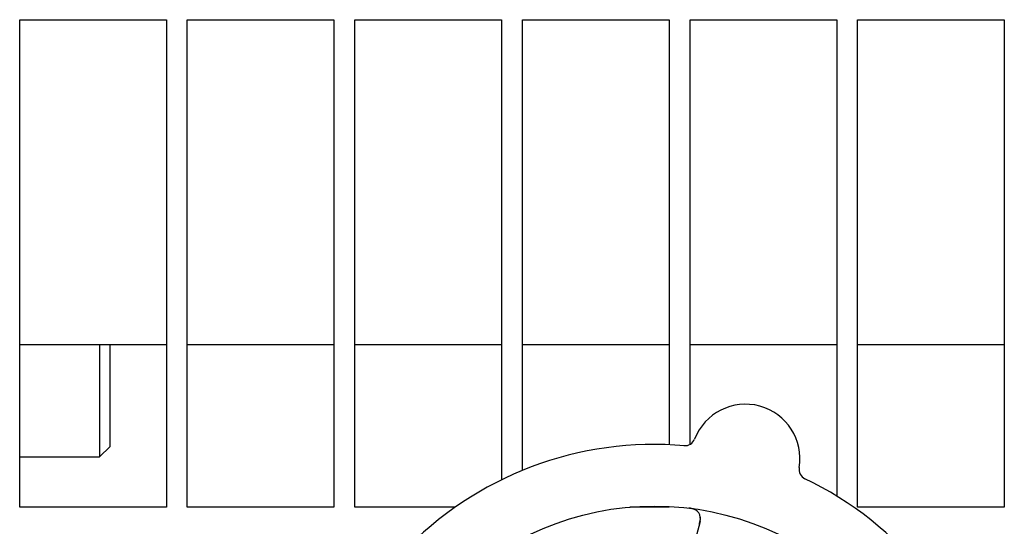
# Model space of a CAD drawing. Header units: inches. Extents: x 18 to 846, y -44 to 561.
# Tile 622 of 642: x 547.07 to 552.95, y 454.64 to 457.66. Entities that reach past the tile are written whole.
import ezdxf

# ---------------------------------------------------------------- set-up
doc = ezdxf.new("R2010")
doc.units = ezdxf.units.IN
doc.header["$LTSCALE"] = 24
doc.header["$MEASUREMENT"] = 0
doc.layers.add('Visible (ANSI)', color=7, linetype='Continuous', lineweight=30)

msp = doc.modelspace()

# ---------------------------------------------------------------- linework, layer by layer
at = {"layer": 'Visible (ANSI)'}
for p, q in [((547.07093, 454.75755), (547.07093, 457.6638)), ((547.07093, 457.6638), (547.94593, 457.6638)), ((547.94593, 457.6638), (547.94593, 454.75755)), ((548.07093, 454.75755), (548.07093, 457.6638)), ((548.07093, 457.6638), (548.94593, 457.6638)), ((548.94593, 457.6638), (548.94593, 454.75755)), ((549.07093, 454.75755), (549.07093, 457.6638)), ((549.07093, 457.6638), (549.94593, 457.6638)), ((549.94593, 457.6638), (549.94593, 454.91987)), ((550.07093, 454.97604), (550.07093, 457.6638)), ((550.07093, 457.6638), (550.94593, 457.6638)), ((550.94593, 457.6638), (550.94593, 455.12946)), ((551.07093, 455.13182), (551.07093, 457.6638)), ((551.07093, 457.6638), (551.94593, 457.6638)), ((551.94593, 457.6638), (551.94593, 454.82352)), ((552.07093, 454.75755), (552.07093, 457.6638)), ((552.07093, 457.6638), (552.94593, 457.6638)), ((552.94593, 457.6638), (552.94593, 454.75755)), ((547.07093, 455.7263), (547.94593, 455.7263)), ((547.5477, 455.72631), (547.5477, 455.0563)), ((547.6102, 455.1188), (547.6102, 455.72631)), ((548.07093, 455.7263), (548.94593, 455.7263)), ((549.07093, 455.7263), (549.94593, 455.7263)), ((550.07093, 455.7263), (550.94593, 455.7263)), ((551.07093, 455.7263), (551.94593, 455.7263)), ((552.07093, 455.7263), (552.94593, 455.7263)), ((547.6102, 455.1188), (547.5477, 455.0563)), ((547.07093, 455.0563), (547.5477, 455.0563)), ((547.94593, 454.75755), (547.07093, 454.75755)), ((548.94593, 454.75755), (548.07093, 454.75755)), ((549.67045, 454.75755), (549.07093, 454.75755)), ((550.94593, 454.75755), (550.7125, 454.75755)), ((550.94593, 454.76156), (550.94593, 454.75755)), ((552.94593, 454.75755), (552.07093, 454.75755)), ((551.13054, 454.67117), (550.9886, 454.15085))]:
    msp.add_line(p, q, dxfattribs=at)
msp.add_circle((550.85847, 453.0563), 1.7075, dxfattribs=at)
for centre, radius, start, end in [((551.40125, 455.0461), 0.325, 350.661127, 158.822474), ((551.03992, 455.18609), 0.0625, 265.130197, 338.822474), ((550.85847, 453.0563), 2.075, 84.999652, 136.483949), ((551.78362, 454.98322), 0.0625, 170.661127, 244.353404), ((550.85847, 453.0563), 2.075, 12.999652, 64.483949), ((551.07024, 454.68761), 0.0625, 344.7418, 82.603253)]:
    msp.add_arc(centre, radius, start, end, dxfattribs=at)
for points, knots in [([(551.10383, 454.74032), (551.10335, 454.74061), (551.10273, 454.74098), (551.10055, 454.74219), (551.09878, 454.74309), (551.09503, 454.74466), (551.09334, 454.7453), (551.08918, 454.74667), (551.08656, 454.74742), (551.08156, 454.74862), (551.07916, 454.74912), (551.07414, 454.75002), (551.07149, 454.75042), (551.06731, 454.75098), (551.06572, 454.75118), (551.0641, 454.75137)], [0.10313051, 0.10313051, 0.10313051, 0.10313051, 0.11603195, 0.11603195, 0.14472133, 0.14472133, 0.16305354, 0.16305354, 0.18481804, 0.18481804, 0.20320409, 0.20320409, 0.22373688, 0.22373688, 0.23709217, 0.23709217, 0.23709217, 0.23709217]), ([(551.1262, 454.65526), (551.12636, 454.65586), (551.12653, 454.65646), (551.12706, 454.65843), (551.12743, 454.6598), (551.12915, 454.66634), (551.13031, 454.6714), (551.13168, 454.67947), (551.13206, 454.68286), (551.13252, 454.69143), (551.13206, 454.6966), (551.13146, 454.70014), (551.1314, 454.70049), (551.13134, 454.7008)], [0, 0, 0, 0, 0.00480624, 0.00480624, 0.01589597, 0.01589597, 0.05833405, 0.05833405, 0.09384638, 0.09384638, 0.15340885, 0.15340885, 0.16065924, 0.16065924, 0.16065924, 0.16065924])]:
    msp.add_open_spline(points, degree=3, knots=knots, dxfattribs=at)

doc.saveas('drawing.dxf')
